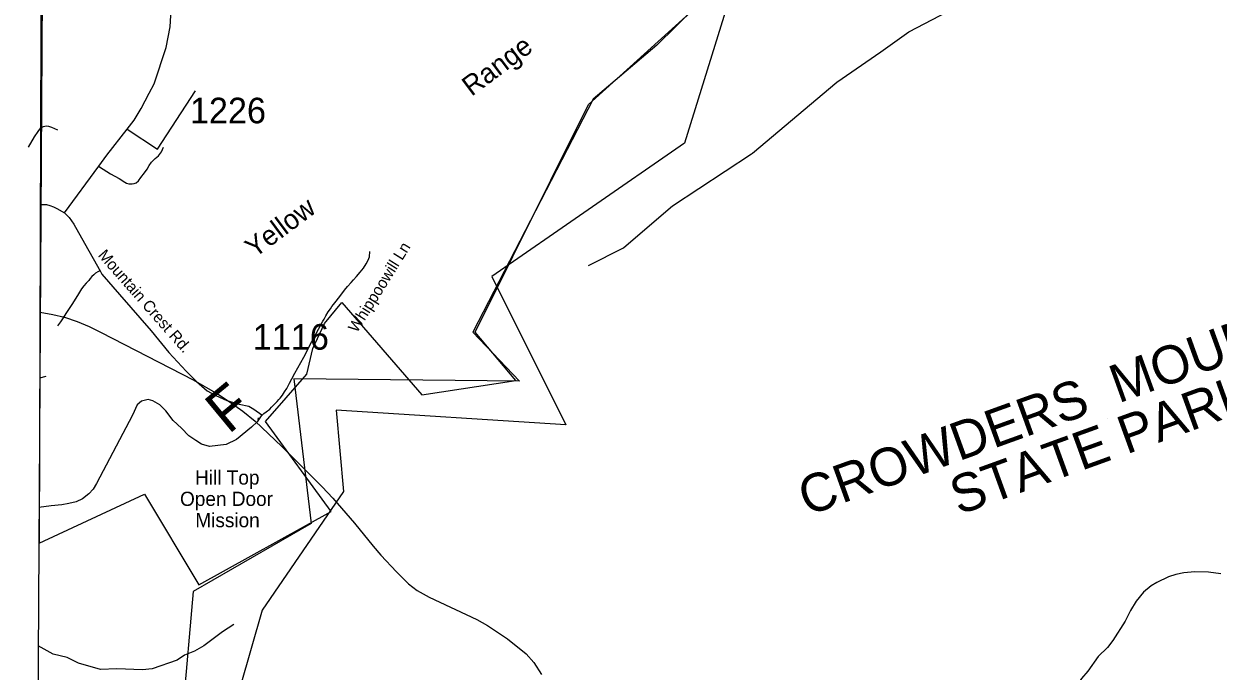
# Model space of a CAD drawing. Extents: x 1268485 to 1426702, y 514839 to 616766.
# Drawn here: x 1306000 to 1312893, y 538757 to 542493 of the extents above; entities that cross this region are included whole.
import ezdxf

# ---------------------------------------------------------------- set-up
doc = ezdxf.new("R2010")
doc.units = 0
for name, color, linetype in [('Old_Level_10', 7, 'Continuous'), ('Old_Level_11', 7, 'Continuous'), ('Old_Level_13', 7, 'Continuous'), ('Old_Level_19', 7, 'Continuous'), ('Old_Level_22', 7, 'Continuous'), ('Old_Level_32', 7, 'Continuous'), ('Old_Level_35', 7, 'Continuous'), ('Old_Level_48', 7, 'Continuous'), ('Old_Level_49', 7, 'Continuous'), ('Old_Level_51', 7, 'Continuous'), ('Old_Level_52', 7, 'Continuous'), ('Old_Level_53', 7, 'Continuous'), ('Old_Level_59', 7, 'Continuous'), ('Old_Level_62', 7, 'Continuous'), ('Old_Level_8', 7, 'Continuous')]:
    doc.layers.add(name, color=color, linetype=linetype)

msp = doc.modelspace()

# ---------------------------------------------------------------- linework, layer by layer
at = {"layer": 'Old_Level_19'}
msp.add_line((1312251.98, 540216.842), (1312251.98, 540216.842), dxfattribs=at)
at = {"layer": 'Old_Level_22'}
msp.add_line((1307215.578, 539751.664), (1307215.578, 539751.664), dxfattribs=at)
at = {"layer": 'Old_Level_32'}
for points in [[(1306595.296, 541886.376), (1306636.555, 541937.984), (1306677.814, 542004.338), (1306723.494, 542094.285), (1306752.988, 542147.224), (1306821.861, 542357.741), (1306844.676, 542477.141), (1306864.365, 542808.906)], [(1306595.296, 541886.376), (1306770.647, 541769.887), (1306990.206, 542106.081)], [(1306233.688, 541402.728), (1306431.732, 541672.568), (1306478.886, 541735.972), (1306595.296, 541886.376)], [(1306097.556, 541451.548), (1306131.508, 541450.145), (1306150.149, 541444.809), (1306170.325, 541438.117), (1306190.955, 541427.796), (1306233.688, 541402.728)], [(1306233.688, 541402.728), (1306261.685, 541374.712), (1306274.219, 541355.87), (1306288.209, 541337.848), (1306333.11, 541258.712), (1306441.752, 541063.291), (1306450.593, 541048.545), (1306552.282, 540930.514), (1306735.627, 540721.939), (1306836.783, 540597.203), (1306935.832, 540488.825), (1306996.947, 540429.525), (1307058.061, 540374.313), (1307108.64, 540347.73), (1307171.862, 540319.103), (1307243.515, 540298.654), (1307298.307, 540286.385), (1307327.811, 540270.026), (1307374.174, 540237.308), (1307346.778, 540196.412), (1307313.059, 540165.739), (1307226.655, 540094.169), (1307167.647, 540065.541), (1307070.707, 540053.272), (1307024.343, 540067.586), (1306992.732, 540089.057), (1306952.691, 540115.64), (1306910.543, 540158.582), (1306862.072, 540203.569), (1306819.924, 540258.781), (1306784.098, 540293.543), (1306744.057, 540318.081), (1306716.66, 540324.215), (1306678.727, 540316.036), (1306653.438, 540293.543), (1306626.041, 540234.242), (1306418.962, 539839.622), (1306399.521, 539807.705), (1306375.554, 539780.666), (1306338.013, 539752.194), (1306302.585, 539734.311), (1306260.257, 539723.896), (1306219.978, 539716.164), (1306158.13, 539710.835), (1306087.105, 539701.073)]]:
    msp.add_lwpolyline(points, dxfattribs=at)
at = {"layer": 'Old_Level_35'}
for points in [[(1306026.854, 541781.798), (1306027.162, 541782.208), (1306060.586, 541840.391), (1306082.629, 541872.225), (1306098.008, 541893.192), (1306113.489, 541900.881), (1306127.74, 541904.214), (1306142.094, 541902.009), (1306159.728, 541896.524), (1306194.895, 541882.171)], [(1306430.294, 541671.94), (1306457.156, 541653.896), (1306499.91, 541628.419), (1306549.737, 541599.916), (1306582.238, 541580.539), (1306593.003, 541574.131), (1306606.742, 541570.389), (1306624.991, 541569.364), (1306637.295, 541571.312), (1306648.162, 541575.976), (1306660.773, 541588.074), (1306675.537, 541606.273), (1306695.837, 541632.878), (1306711.728, 541654.511), (1306723.109, 541676.041), (1306736.745, 541695.419), (1306758.378, 541717.001), (1306776.627, 541731.816), (1306794.775, 541754.576), (1306806.257, 541781.131)], [(1307802.298, 540892.332), (1307803.221, 540893.512), (1307816.241, 540910.736), (1307840.54, 540942.827), (1307851.1, 540955.745), (1307868.12, 540976.609), (1307889.035, 541000.805), (1307901.953, 541015.518), (1307919.793, 541034.946), (1307941.836, 541060.578), (1307960.598, 541083.441), (1307975.977, 541107.33), (1307987.973, 541129.168), (1307994.739, 541148.289), (1307997.097, 541180.02)], [(1306438.907, 541067.754), (1306426.296, 541061.142), (1306414.3, 541053.453), (1306403.023, 541044.635), (1306392.77, 541034.793), (1306383.338, 541024.078), (1306375.033, 541012.493), (1306359.654, 540997.012), (1306345.403, 540980.454), (1306332.28, 540962.922), (1306320.387, 540944.621), (1306309.826, 540925.448), (1306275.89, 540873.314), (1306241.647, 540821.436), (1306226.883, 540796.932), (1306210.889, 540773.249), (1306193.664, 540750.436)], [(1307352.414, 540210.227), (1307385.837, 540243.24), (1307398.038, 540252.98), (1307419.363, 540270.102), (1307429.923, 540280.304), (1307447.353, 540297.733), (1307462.014, 540312.753), (1307471.857, 540325.056), (1307478.828, 540333.565), (1307492.772, 540350.636), (1307504.46, 540368.322), (1307517.481, 540388.417), (1307532.962, 540418.765), (1307546.598, 540444.191), (1307564.13, 540476.231), (1307615.598, 540568.709), (1307662.76, 540660.573), (1307725.096, 540777.247), (1307732.58, 540789.55), (1307742.833, 540808.005), (1307756.674, 540830.202), (1307768.874, 540848.605), (1307777.794, 540861.267), (1307788.047, 540874.185), (1307802.298, 540892.332)], [(1307352.414, 540210.227), (1307352.414, 540210.329), (1307352.414, 540210.432), (1307352.516, 540210.483), (1307352.516, 540210.637), (1307352.516, 540210.688), (1307352.516, 540210.791), (1307352.619, 540210.894), (1307352.619, 540210.996), (1307352.619, 540211.047), (1307352.619, 540211.201), (1307352.721, 540211.252), (1307352.721, 540211.304), (1307352.721, 540211.457), (1307352.721, 540211.509), (1307352.926, 540211.611), (1307352.926, 540211.714), (1307352.926, 540211.816), (1307352.926, 540211.867), (1307352.926, 540212.021), (1307353.029, 540212.072), (1307353.029, 540212.175), (1307353.029, 540212.226), (1307353.029, 540212.38), (1307353.131, 540212.431), (1307353.131, 540212.585), (1307353.131, 540212.636), (1307353.131, 540212.739), (1307353.131, 540212.79), (1307353.234, 540212.944), (1307353.234, 540212.995), (1307353.234, 540213.149), (1307353.234, 540213.2), (1307353.234, 540213.302), (1307353.234, 540213.354), (1307353.336, 540213.508), (1307353.336, 540213.559), (1307353.336, 540213.713), (1307353.336, 540213.764), (1307353.336, 540213.867), (1307353.336, 540213.918), (1307353.541, 540214.072), (1307353.541, 540214.123), (1307353.541, 540214.225), (1307353.541, 540214.328), (1307353.541, 540214.43), (1307353.541, 540214.482), (1307353.644, 540214.635), (1307353.644, 540214.687), (1307353.644, 540214.789), (1307353.644, 540214.892), (1307353.644, 540214.995), (1307353.644, 540215.148), (1307353.644, 540215.2), (1307353.644, 540215.302), (1307353.747, 540215.353), (1307353.747, 540215.507), (1307353.747, 540215.558), (1307353.747, 540215.712), (1307353.747, 540215.763), (1307353.747, 540215.866), (1307353.747, 540215.917), (1307353.747, 540216.071), (1307353.747, 540216.122), (1307353.849, 540216.276), (1307353.849, 540216.327), (1307353.849, 540216.43), (1307353.849, 540216.583), (1307353.849, 540216.635), (1307353.849, 540216.737), (1307353.849, 540216.788), (1307353.849, 540216.943), (1307353.849, 540216.993), (1307353.849, 540217.148), (1307353.849, 540217.198), (1307353.849, 540217.301), (1307353.849, 540217.353), (1307353.952, 540217.506), (1307353.952, 540217.609), (1307353.952, 540217.711), (1307353.952, 540217.814), (1307353.952, 540217.865), (1307353.952, 540218.019), (1307353.952, 540218.07), (1307353.952, 540218.173), (1307353.952, 540218.275), (1307353.952, 540218.378), (1307353.952, 540218.429), (1307353.952, 540218.583), (1307353.952, 540218.685), (1307353.952, 540218.736), (1307353.952, 540218.891), (1307353.952, 540218.941), (1307353.952, 540219.044), (1307353.952, 540219.146), (1307353.952, 540219.249), (1307353.952, 540219.301), (1307353.952, 540219.454), (1307353.952, 540219.506), (1307353.952, 540219.608)]]:
    msp.add_lwpolyline(points, dxfattribs=at)
at = {"layer": 'Old_Level_48'}
for points in [[(1310530.804, 543233.841), (1309653.307, 542370.083), (1309285.325, 542058.565), (1308591.821, 540713.369), (1308860.73, 540430.17), (1307558.639, 540444.331), (1307657.712, 539608.893), (1306976.288, 539217.108), (1306857.831, 537854.181), (1307065.131, 537409.748), (1306561.686, 537172.717), (1307212.884, 535515.307), (1307565.035, 534911.387), (1307886.564, 534562.133), (1308100.916, 534416.61), (1308315.269, 534416.61), (1308652.108, 534474.819), (1308866.462, 534562.133), (1309080.814, 534474.819), (1309582.354, 534328.348), (1309967.341, 536669.026), (1312958.395, 536431.996)], [(1306098.89, 543062.713), (1306088.129, 539494.704), (1306695.497, 539779.048), (1307009.979, 539255.622), (1307773.341, 539678.308), (1307394.061, 540197.06), (1307634.112, 540470.845), (1307667.719, 540619.745), (1307734.933, 540763.844), (1307835.755, 540885.366), (1308296.653, 540352.205), (1308839.168, 540433.86), (1308603.919, 540714.369), (1309259.259, 542027.098), (1310544.957, 543191.362)]]:
    msp.add_lwpolyline(points, dxfattribs=at)
at = {"layer": 'Old_Level_49'}
for points in [[(1310530.804, 543233.841), (1309653.307, 542370.083), (1309285.325, 542058.565), (1308591.821, 540713.369), (1308860.73, 540430.17), (1307558.639, 540444.331), (1307657.712, 539608.893), (1306976.288, 539217.108), (1306857.831, 537854.181), (1307065.131, 537409.748), (1306561.686, 537172.717), (1307212.884, 535515.307), (1307565.035, 534911.387), (1307886.564, 534562.133), (1308100.916, 534416.61), (1308315.269, 534416.61), (1308652.108, 534474.819), (1308866.462, 534562.133), (1309080.814, 534474.819), (1309582.354, 534328.348), (1309967.341, 536669.026), (1312958.395, 536431.996)], [(1306098.89, 543062.713), (1306088.129, 539494.704), (1306695.497, 539779.048), (1307009.979, 539255.622), (1307773.341, 539678.308), (1307394.061, 540197.06), (1307634.112, 540470.845), (1307667.719, 540619.745), (1307734.933, 540763.844), (1307835.755, 540885.366), (1308296.653, 540352.205), (1308839.168, 540433.86), (1308603.919, 540714.369), (1309259.259, 542027.098), (1310544.957, 543191.362)]]:
    msp.add_lwpolyline(points, dxfattribs=at)
at = {"layer": 'Old_Level_51'}
msp.add_lwpolyline([(1309258.885, 541098.615), (1309461.887, 541199.603), (1309651.729, 541364.27)], dxfattribs=at)
at = {"layer": 'Old_Level_52'}
msp.add_lwpolyline([(1297191.442, 564993.917), (1301878.471, 561591.516), (1304729.751, 559347.09), (1305660.322, 558675.662), (1306160.753, 558488.283), (1307142.154, 557829.475), (1306860.195, 555870.524), (1306420.072, 553490.623), (1306092.175, 550983.41), (1306104.846, 542672.517), (1306047.612, 533086.61), (1304716.96, 525607.345), (1304265.665, 522554.242)], dxfattribs=at)
at = {"layer": 'Old_Level_53'}
msp.add_lwpolyline([(1310198.489, 543045.293), (1309813.459, 541804.357), (1308701.152, 541034.121), (1309128.963, 540178.303), (1307802.75, 540263.885), (1307845.531, 539793.185), (1307374.939, 539108.531), (1307118.253, 538209.922), (1307118.253, 537482.477), (1306690.442, 536968.986), (1307717.188, 535428.514), (1308572.809, 534701.069), (1309770.678, 534701.069), (1309813.459, 536583.868), (1313193.163, 536583.868)], dxfattribs=at)
at = {"layer": 'Old_Level_59'}
for points in [[(1310945.358, 542332.926), (1311107.84, 542446.627), (1311513.843, 542661.676), (1311913.9, 543037.69), (1312043.903, 543215.573), (1312061.845, 543290.724), (1312014.888, 543777.467), (1311989.872, 543794.435), (1311975.826, 543919.414), (1311898.828, 544163.836), (1311844.9, 544371.759), (1311781.846, 544898.179), (1311826.855, 545366.723), (1311757.855, 545617.604), (1311791.791, 546000.898), (1311727.815, 546133.464), (1311459.812, 546431.046), (1311298.846, 546709.968), (1311275.778, 546769.535), (1311425.773, 547124.327), (1311623.751, 547405.914), (1311642.821, 547494.138)], [(1310205.127, 541747.195), (1310692.917, 542156.273), (1310945.358, 542332.926)], [(1309651.729, 541364.27), (1309742.911, 541443.359), (1310199.869, 541742.786), (1310205.127, 541747.195)], [(1312908.402, 539318.302), (1312836.634, 539327.939), (1312758.714, 539330.348), (1312694.431, 539323.428), (1312648.191, 539314.508), (1312605.848, 539301.436), (1312539.104, 539269.089), (1312506.705, 539250.07), (1312461.696, 539213.213), (1312420.583, 539161.539), (1312387.263, 539106.38), (1312355.787, 539045.48), (1312285.147, 538932.855), (1312254.184, 538893.28), (1312200.973, 538840.991), (1312140.995, 538756.049), (1312103.983, 538714.936), (1312081.017, 538677.617), (1312058.359, 538647.73), (1312020.937, 538586.932), (1311995.511, 538527.518), (1311932.867, 538413.099), (1311910.209, 538385.673), (1311833.929, 538205.022)]]:
    msp.add_lwpolyline(points, dxfattribs=at)
at = {"layer": 'Old_Level_62'}
msp.add_line((1306091.58, 540450.633), (1306129.278, 540459.109), dxfattribs=at)
for points in [[(1306093.84, 540829.208), (1306167.828, 540816.053), (1306233.855, 540799.751), (1306307.776, 540775.402), (1306376.776, 540746.233), (1306446.801, 540711.323), (1306977.784, 540437.629), (1307116.809, 540357.762), (1307184.784, 540314.086), (1307263.831, 540258.261), (1307334.882, 540199.821), (1307488.876, 540054.234), (1307721.815, 539821.295), (1307782.818, 539755.268), (1307908.823, 539610.552), (1308015.86, 539477.832), (1308060.869, 539426.62), (1308149.861, 539330.963), (1308220.912, 539260.733), (1308270.842, 539222.798), (1308338.919, 539184.249), (1308613.894, 539055.271), (1308675.922, 539021.079), (1308790.854, 538943.262), (1308899.942, 538857.088), (1308943.925, 538806.287), (1308986.884, 538736.569)], [(1307212.568, 539026.666), (1307145.516, 538984.528), (1307039.607, 538902.969), (1306984.755, 538872.057), (1306926.315, 538849.45), (1306885.613, 538820.743), (1306740.333, 538769.48), (1306684.149, 538764.866), (1306536.101, 538770.3), (1306442.085, 538766.455), (1306314.85, 538803.467), (1306249.541, 538835.147), (1306169.981, 538854.832), (1306082.337, 538902.599)]]:
    msp.add_lwpolyline(points, dxfattribs=at)

# ---------------------------------------------------------------- texts
at = {"layer": 'Old_Level_10'}
msp.add_text('Whippoowill Ln', height=65.61666, rotation=58.0662833, dxfattribs=at).set_placement((1307922.607, 540706.065))
at = {"layer": 'Old_Level_11'}
msp.add_text('Mountain Crest Rd.', height=65.61666, rotation=311.3167028, dxfattribs=at).set_placement((1306424.211, 541155.488))
at = {"layer": 'Old_Level_13'}
msp.add_text('Yellow                          Range', height=114.82916, rotation=36.6900806, dxfattribs=at).set_placement((1307331.588, 541138.638))
at = {"layer": 'Old_Level_19'}
for s, height, p in [('CROWDERS  MOUNTAIN', 219.81583, (1310521.296, 539650.849)), ('STATE PARK', 219.8158, (1311396.448, 539656.539))]:
    msp.add_text(s, height=height, rotation=19.9206444, dxfattribs=at).set_placement(p)
at = {"layer": 'Old_Level_22'}
for s, height, rotation, p in [('F', 246.062, 39.6354583, (1307180.842, 540120.07)), ('Hill Top', 82.0208, 0.0000167, (1306988.103, 539833.685)), ('Open Door', 82.0208, 0.0000194, (1306901.272, 539710.654)), ('Mission', 82.0208, 0.0000194, (1306989.64, 539587.622))]:
    msp.add_text(s, height=height, rotation=rotation, dxfattribs=at).set_placement(p)
at = {"layer": 'Old_Level_8'}
for s, p in [('1226', (1306958.283, 541919.442)), ('1116', (1307321.332, 540612.746))]:
    msp.add_text(s, height=147.6375, dxfattribs=at).set_placement(p)

doc.saveas('drawing.dxf')
